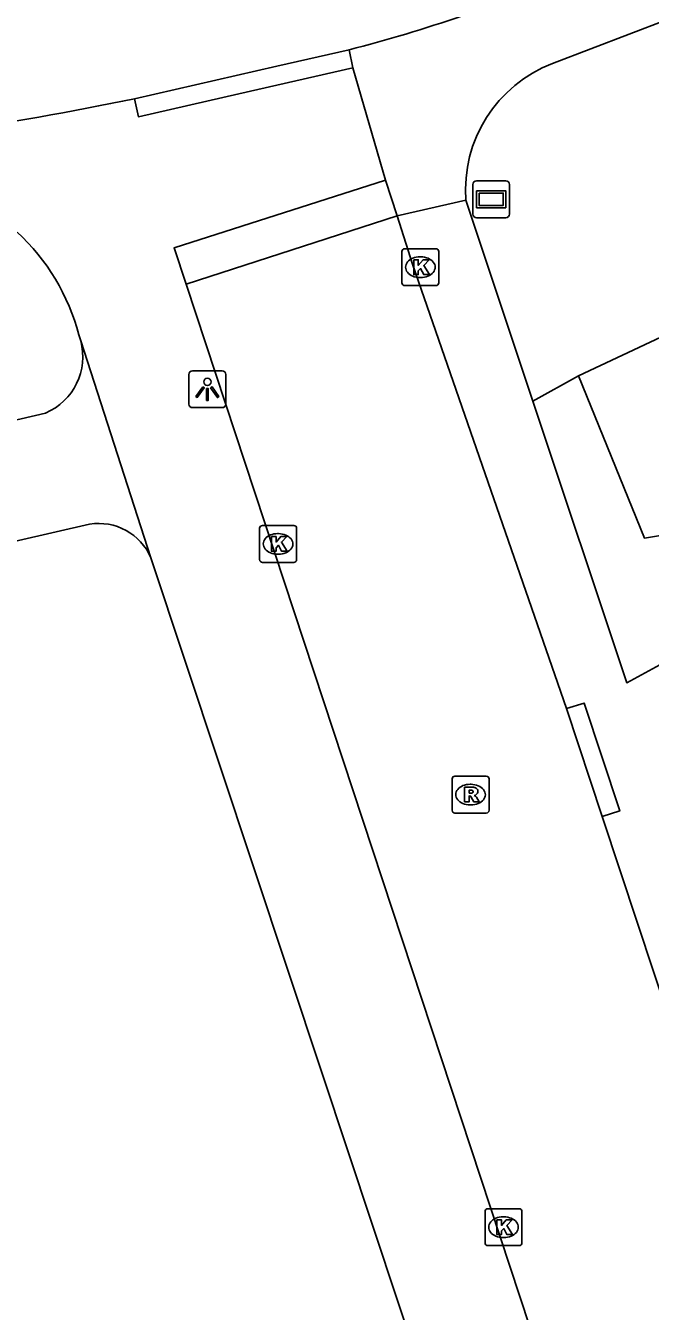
# Model space of a CAD drawing. Extents: x 159265 to 160143, y 383413 to 384319.
# Drawn here: x 159613.82 to 159630.76, y 383853.55 to 383888.43 of the extents above; entities that cross this region are included whole.
import ezdxf

# ---------------------------------------------------------------- set-up
doc = ezdxf.new("R2010")
doc.units = 0
for name, color, linetype in [('IMGEO_Groenvoorziening', 7, 'Continuous'), ('IMGEO_Kolk', 7, 'Continuous'), ('IMGEO_Lichtpunt', 7, 'Continuous'), ('IMGEO_Rijbaan_lokaal_open', 7, 'Continuous'), ('IMGEO_Rioolput', 7, 'Continuous'), ('IMGEO_Straatnaambord', 7, 'Continuous'), ('IMGEO_Voetpad_open', 7, 'Continuous')]:
    doc.layers.add(name, color=color, linetype=linetype)

msp = doc.modelspace()

# ---------------------------------------------------------------- linework, layer by layer
at = {"layer": 'IMGEO_Groenvoorziening'}
for points in [[(159666.454, 383896.629), (159628.812, 383878.932)], [(159628.812, 383878.932), (159627.571, 383878.247)], [(159636.763, 383875.546), (159630.597, 383874.526), (159628.812, 383878.932)]]:
    msp.add_lwpolyline(points, dxfattribs=at)
at = {"layer": 'IMGEO_Kolk'}
for p, q in [((159624.019, 383881.452), (159624.019, 383882.304)), ((159624.094, 383882.378), (159624.946, 383882.378)), ((159624.507, 383882.158), (159624.532, 383882.158)), ((159625.02, 383882.304), (159625.02, 383881.452)), ((159624.53, 383881.598), (159624.505, 383881.598)), ((159624.946, 383881.378), (159624.094, 383881.378)), ((159620.236, 383874.869), (159621.088, 383874.869)), ((159620.161, 383873.943), (159620.161, 383874.795)), ((159620.649, 383874.649), (159620.674, 383874.649)), ((159621.162, 383874.795), (159621.162, 383873.943)), ((159621.088, 383873.869), (159620.236, 383873.869)), ((159620.672, 383874.089), (159620.647, 383874.089)), ((159626.349, 383856.331), (159627.201, 383856.331)), ((159626.274, 383855.405), (159626.274, 383856.257)), ((159626.762, 383856.111), (159626.787, 383856.111)), ((159627.275, 383856.257), (159627.275, 383855.405)), ((159627.201, 383855.331), (159626.349, 383855.331)), ((159626.785, 383855.551), (159626.76, 383855.551))]:
    msp.add_line(p, q, dxfattribs=at)
for points in [[(159624.019, 383881.452), (159624.019, 383882.304)], [(159624.094, 383882.378), (159624.946, 383882.378)], [(159625.02, 383882.304), (159625.02, 383881.452)], [(159624.34, 383882.078), (159624.463, 383882.078), (159624.463, 383881.927), (159624.593, 383882.078), (159624.757, 383882.078), (159624.611, 383881.927), (159624.764, 383881.678), (159624.612, 383881.678), (159624.527, 383881.842), (159624.463, 383881.775), (159624.463, 383881.678), (159624.34, 383881.678), (159624.34, 383882.078)], [(159624.946, 383881.378), (159624.094, 383881.378)], [(159620.236, 383874.869), (159621.088, 383874.869)], [(159620.161, 383873.943), (159620.161, 383874.795)], [(159620.482, 383874.569), (159620.605, 383874.569), (159620.605, 383874.418), (159620.735, 383874.569), (159620.899, 383874.569), (159620.753, 383874.418), (159620.906, 383874.169), (159620.754, 383874.169), (159620.669, 383874.333), (159620.605, 383874.266), (159620.605, 383874.169), (159620.482, 383874.169), (159620.482, 383874.569)], [(159621.162, 383874.795), (159621.162, 383873.943)], [(159621.088, 383873.869), (159620.236, 383873.869)], [(159626.349, 383856.331), (159627.201, 383856.331)], [(159626.274, 383855.405), (159626.274, 383856.257)], [(159626.595, 383856.031), (159626.718, 383856.031), (159626.718, 383855.88), (159626.848, 383856.031), (159627.012, 383856.031), (159626.866, 383855.88), (159627.019, 383855.631), (159626.867, 383855.631), (159626.782, 383855.795), (159626.718, 383855.728), (159626.718, 383855.631), (159626.595, 383855.631), (159626.595, 383856.031)], [(159627.275, 383856.257), (159627.275, 383855.405)], [(159627.201, 383855.331), (159626.349, 383855.331)]]:
    msp.add_lwpolyline(points, dxfattribs=at)
for centre, start, end in [((159624.096, 383882.302), 91.552, 178.448), ((159624.096, 383882.302), 91.552, 178.448), ((159624.944, 383882.302), 1.552, 88.448), ((159624.944, 383882.302), 1.552, 88.448), ((159624.096, 383881.454), 181.552, 268.448), ((159624.096, 383881.454), 181.552, 268.448), ((159624.944, 383881.454), 271.552, 358.448), ((159624.944, 383881.454), 271.552, 358.448), ((159620.238, 383874.793), 91.552, 178.448), ((159620.238, 383874.793), 91.552, 178.448), ((159621.086, 383874.793), 1.552, 88.448), ((159621.086, 383874.793), 1.552, 88.448), ((159620.238, 383873.945), 181.552, 268.448), ((159620.238, 383873.945), 181.552, 268.448), ((159621.086, 383873.945), 271.552, 358.448), ((159621.086, 383873.945), 271.552, 358.448), ((159626.351, 383856.255), 91.552, 178.448), ((159626.351, 383856.255), 91.552, 178.448), ((159627.199, 383856.255), 1.552, 88.448), ((159627.199, 383856.255), 1.552, 88.448), ((159626.351, 383855.407), 181.552, 268.448), ((159626.351, 383855.407), 181.552, 268.448), ((159627.199, 383855.407), 271.552, 358.448), ((159627.199, 383855.407), 271.552, 358.448)]:
    msp.add_arc(centre, 0.0765, start, end, dxfattribs=at)
for centre, major_axis, ratio, start_param, end_param in [((159624.506, 383881.878), (-0.387, 0.002), 0.722429, 4.712389, 7.853982), ((159624.531, 383881.878), (-0.39, 0.002), 0.717154, 1.570796, 4.712389), ((159620.648, 383874.369), (-0.387, 0.002), 0.722429, 4.712389, 7.853982), ((159620.673, 383874.369), (-0.39, 0.002), 0.717154, 1.570796, 4.712389), ((159626.761, 383855.831), (-0.387, 0.002), 0.722429, 4.712389, 7.853982), ((159626.786, 383855.831), (-0.39, 0.002), 0.717154, 1.570796, 4.712389)]:
    msp.add_ellipse(centre, major_axis=major_axis, ratio=ratio, start_param=start_param, end_param=end_param, dxfattribs=at)
at = {"layer": 'IMGEO_Lichtpunt'}
for p, q in [((159619.147, 383879.064), (159618.339, 383879.064)), ((159619.147, 383879.064), (159618.339, 383879.064)), ((159618.245, 383878.969), (159618.245, 383878.162)), ((159618.245, 383878.969), (159618.245, 383878.162)), ((159619.241, 383878.162), (159619.241, 383878.969)), ((159619.241, 383878.162), (159619.241, 383878.969)), ((159618.339, 383878.068), (159619.147, 383878.068)), ((159618.339, 383878.068), (159619.147, 383878.068))]:
    msp.add_line(p, q, dxfattribs=at)
for points in [[(159618.619, 383878.633), (159618.658, 383878.605), (159618.47, 383878.343), (159618.432, 383878.37), (159618.619, 383878.633)], [(159618.721, 383878.585), (159618.768, 383878.585), (159618.768, 383878.263), (159618.721, 383878.263), (159618.721, 383878.585)], [(159618.831, 383878.605), (159618.869, 383878.632), (159619.056, 383878.37), (159619.017, 383878.342), (159618.831, 383878.605)]]:
    msp.add_lwpolyline(points, dxfattribs=at)
msp.add_circle((159618.744, 383878.767), 0.0994, dxfattribs=at)
for centre, start, end in [((159618.339, 383878.969), 90, 180), ((159618.339, 383878.969), 90, 180), ((159619.147, 383878.969), 0, 90), ((159619.147, 383878.969), 0, 90), ((159618.339, 383878.162), 180, 270), ((159618.339, 383878.162), 180, 270), ((159619.147, 383878.162), 270, 0), ((159619.147, 383878.162), 270, 360)]:
    msp.add_arc(centre, 0.0946, start, end, dxfattribs=at)
at = {"layer": 'IMGEO_Rijbaan_lokaal_open'}
for points in [[(159616.766, 383886.448), (159620.63, 383887.335), (159622.585, 383887.779)], [(159623.571, 383884.24), (159617.842, 383882.407), (159618.165, 383881.421)], [(159623.571, 383884.24), (159623.889, 383883.271)], [(159618.165, 383881.421), (159623.889, 383883.271)], [(159623.889, 383883.271), (159624.304, 383881.956), (159628.482, 383869.9)], [(159630.678, 383843.442), (159618.165, 383881.421)], [(159629.451, 383866.973), (159628.482, 383869.9)], [(159629.451, 383866.973), (159630.416, 383864.056), (159636.585, 383845.412)]]:
    msp.add_lwpolyline(points, dxfattribs=at)
for centre, radius, start, end in [((159613.176, 383924.75), 38.15, 284.278, 293.86), ((159598.551, 383974.859), 90.268, 278.28878, 281.64171)]:
    msp.add_arc(centre, radius, start, end, dxfattribs=at)
at = {"layer": 'IMGEO_Rioolput'}
for p, q in [((159625.381, 383867.142), (159625.381, 383867.994)), ((159625.456, 383868.068), (159626.308, 383868.068)), ((159625.869, 383867.848), (159625.894, 383867.848)), ((159626.382, 383867.994), (159626.382, 383867.142)), ((159625.892, 383867.288), (159625.867, 383867.288)), ((159626.308, 383867.068), (159625.456, 383867.068))]:
    msp.add_line(p, q, dxfattribs=at)
for points in [[(159625.381, 383867.142), (159625.381, 383867.994)], [(159625.456, 383868.068), (159626.308, 383868.068)], [(159626.382, 383867.994), (159626.382, 383867.142)], [(159625.97, 383867.766), (159625.718, 383867.768), (159625.718, 383867.368)], [(159625.718, 383867.368), (159625.842, 383867.368), (159625.842, 383867.53), (159625.853, 383867.53)], [(159625.896, 383867.687), (159625.842, 383867.687), (159625.842, 383867.606)], [(159625.842, 383867.606), (159625.894, 383867.606)], [(159625.9, 383867.501), (159625.971, 383867.368), (159626.111, 383867.368), (159626.046, 383867.494)], [(159626.308, 383867.068), (159625.456, 383867.068)]]:
    msp.add_lwpolyline(points, dxfattribs=at)
for centre, radius, start, end in [((159625.458, 383867.992), 0.0765, 91.552, 178.448), ((159625.458, 383867.992), 0.0765, 91.552, 178.448), ((159626.306, 383867.992), 0.0765, 1.552, 88.448), ((159626.306, 383867.992), 0.0765, 1.552, 88.448), ((159625.852, 383867.477), 0.0533, 26.0293, 88.6989), ((159625.878, 383867.795), 0.19, 274.7715, 282.9687), ((159625.902, 383867.591), 0.0964, 77.0061, 93.1865), ((159625.916, 383867.648), 0.0378, 276.6634, 79.6772), ((159625.969, 383867.656), 0.109, 350.3612, 89.416), ((159625.967, 383867.656), 0.112, 277.5842, 350.9817), ((159625.951, 383867.441), 0.108, 29.5134, 73.7905), ((159625.458, 383867.144), 0.0765, 181.552, 268.448), ((159625.458, 383867.144), 0.0765, 181.552, 268.448), ((159626.306, 383867.144), 0.0765, 271.552, 358.448), ((159626.306, 383867.144), 0.0765, 271.552, 358.448)]:
    msp.add_arc(centre, radius, start, end, dxfattribs=at)
for centre, major_axis, ratio, start_param, end_param in [((159625.868, 383867.568), (-0.387, 0.002), 0.722429, 4.712389, 7.853982), ((159625.893, 383867.568), (-0.39, 0.002), 0.717154, 1.570796, 4.712389)]:
    msp.add_ellipse(centre, major_axis=major_axis, ratio=ratio, start_param=start_param, end_param=end_param, dxfattribs=at)
at = {"layer": 'IMGEO_Straatnaambord'}
for p, q in [((159626.045, 383884.221), (159626.835, 383884.221)), ((159626.835, 383884.221), (159626.045, 383884.221)), ((159625.945, 383883.321), (159625.945, 383884.121)), ((159625.945, 383884.121), (159625.945, 383883.321)), ((159626.935, 383884.121), (159626.935, 383883.321)), ((159626.935, 383883.321), (159626.935, 383884.121)), ((159626.835, 383883.221), (159626.045, 383883.221)), ((159626.045, 383883.221), (159626.835, 383883.221))]:
    msp.add_line(p, q, dxfattribs=at)
for points in [[(159626.046, 383883.953), (159626.834, 383883.953), (159626.834, 383883.489), (159626.046, 383883.489), (159626.046, 383883.953)], [(159626.111, 383883.888), (159626.111, 383883.554), (159626.769, 383883.554), (159626.769, 383883.888), (159626.111, 383883.888)]]:
    msp.add_lwpolyline(points, dxfattribs=at)
for centre, start, end in [((159626.045, 383884.121), 90, 180), ((159626.045, 383884.121), 90, 180), ((159626.835, 383884.121), 0, 90), ((159626.835, 383884.121), 360, 90), ((159626.045, 383883.321), 180, 270), ((159626.045, 383883.321), 180, 270), ((159626.835, 383883.321), 270, 0), ((159626.835, 383883.321), 270, 0)]:
    msp.add_arc(centre, 0.1, start, end, dxfattribs=at)
at = {"layer": 'IMGEO_Voetpad_open'}
for points in [[(159628.105, 383887.403), (159632.262, 383888.999), (159633.692, 383889.797), (159637.133, 383891.717), (159657.5, 383904.154)], [(159622.585, 383887.779), (159622.692, 383887.291)], [(159622.692, 383887.291), (159619.598, 383886.584), (159616.873, 383885.961), (159616.766, 383886.448)], [(159622.692, 383887.291), (159623.571, 383884.24)], [(159623.889, 383883.271), (159625.756, 383883.694)], [(159627.571, 383878.247), (159625.756, 383883.694)], [(159615.309, 383879.882), (159615.257, 383880.042)], [(159617.211, 383873.996), (159615.309, 383879.882)], [(159627.571, 383878.247), (159630.117, 383870.605), (159631.213, 383871.2)], [(159580.531, 383870.051), (159614.353, 383877.921)], [(159607.722, 383873.102), (159615.55, 383874.905)], [(159617.211, 383873.996), (159621.855, 383860.004), (159626.676, 383845.476)], [(159628.482, 383869.9), (159628.958, 383870.053), (159629.927, 383867.126), (159629.451, 383866.973)]]:
    msp.add_lwpolyline(points, dxfattribs=at)
for centre, radius, start, end in [((159629.404, 383883.982), 3.659, 110.7877, 184.5181), ((159609.655, 383878.578), 5.79, 14.6461, 47.2815), ((159613.705, 383879.45), 1.661, 292.9595, 15.0615), ((159615.8, 383873.389), 1.536, 23.2588, 99.3609)]:
    msp.add_arc(centre, radius, start, end, dxfattribs=at)

doc.saveas('drawing.dxf')
